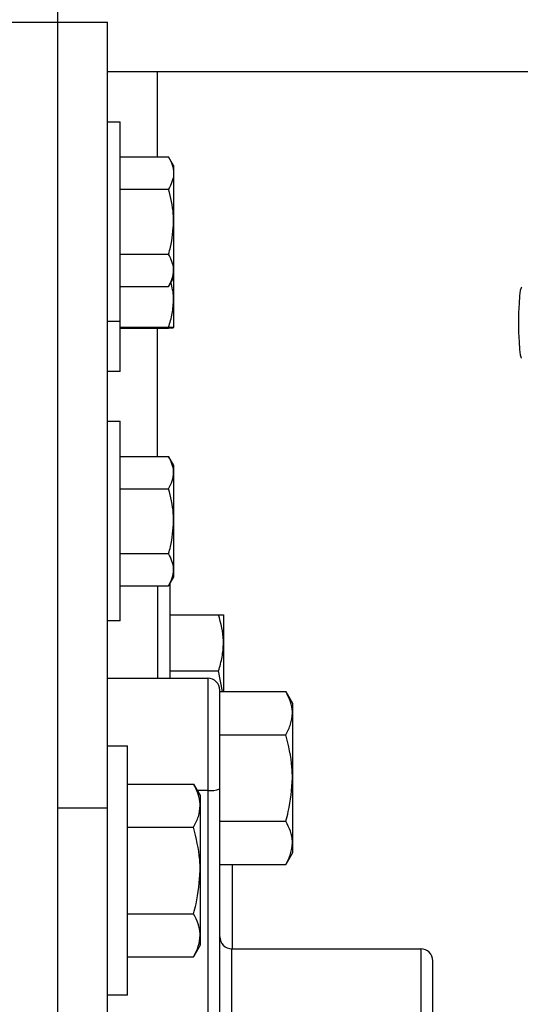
# Model space of a CAD drawing. Header units: inches. Extents: x 170 to 312, y 215 to 248.
# Tile 489 of 557: x 280.675 to 280.832, y 224.576 to 224.885. Entities that reach past the tile are written whole.
import ezdxf

# ---------------------------------------------------------------- set-up
doc = ezdxf.new("R2010")
doc.units = ezdxf.units.IN
doc.header["$LTSCALE"] = 0.25
doc.header["$MEASUREMENT"] = 0
doc.layers.add('ANNOTATIONS', color=1, linetype='Continuous')
doc.layers.add('STANDARD MOTOR RH', color=7, linetype='Continuous')
doc.styles.add('ARIAL', font='arial.ttf', dxfattribs={"height": 0.09375})
doc.dimstyles.new('STANDARD$0', dxfattribs={"dimtxt": 0.09375, "dimasz": 0.09375, "dimexe": 0.03125, "dimexo": 0.046875, "dimgap": 0.09, "dimtad": 0, "dimtih": 1, "dimtoh": 1, "dimdec": 4, "dimzin": 0, "dimdsep": 46, "dimtxsty": 'ARIAL', "dimcen": 0.09, "dimadec": 0, "dimazin": 0, "dimtfac": 1, "dimtdec": 4, "dimtofl": 0, "dimtmove": 0, "dimatfit": 1, "dimfxl": 1, "dimtolj": 1, "dimtzin": 0, "dimarcsym": 0})

# ---------------------------------------------------------------- blocks, each defined once
blk = doc.blocks.new('*D164')
at = {"layer": 'ANNOTATIONS', "color": 0, "lineweight": -2, "transparency": 16777216}
for p, q in [((280.17151, 223.58699), (280.17151, 225.15415)), ((281.26513, 224.58001), (281.26513, 225.15415)), ((280.26526, 225.1229), (280.43321, 225.1229)), ((281.17138, 225.1229), (281.00343, 225.1229))]:
    blk.add_line(p, q, dxfattribs=at)
at = {"layer": 'ANNOTATIONS', "color": 0, "transparency": 16777216}
for points in [[(280.26526, 225.13852), (280.26526, 225.10727), (280.17151, 225.1229)], [(281.17138, 225.13852), (281.17138, 225.10727), (281.26513, 225.1229)]]:
    blk.add_solid(points, dxfattribs=at)
at = {"layer": 'defpoints', "color": 0, "transparency": 16777216}
for p in [(280.17151, 225.1229), (281.26513, 224.53313), (280.17151, 223.54011)]:
    blk.add_point(p, dxfattribs=at)
at = {"layer": 'ANNOTATIONS', "color": 0, "transparency": 16777216, "insert": (280.71832, 225.1229), "char_height": 0.09375, "attachment_point": 5, "style": 'ARIAL'}
blk.add_mtext('\\A1;17 3/8"', dxfattribs=at)
blk = doc.blocks.new('*D171')
at = {"layer": 'ANNOTATIONS', "color": 0, "lineweight": -2, "transparency": 16777216}
for p, q in [((280.17151, 223.58699), (280.17151, 225.58786)), ((281.39489, 225.01326), (281.39489, 225.58786)), ((280.26526, 225.55661), (280.6021, 225.55661)), ((281.30114, 225.55661), (280.9643, 225.55661))]:
    blk.add_line(p, q, dxfattribs=at)
at = {"layer": 'ANNOTATIONS', "color": 0, "transparency": 16777216}
for points in [[(280.26526, 225.57224), (280.26526, 225.54099), (280.17151, 225.55661)], [(281.30114, 225.57224), (281.30114, 225.54099), (281.39489, 225.55661)]]:
    blk.add_solid(points, dxfattribs=at)
at = {"layer": 'defpoints', "color": 0, "transparency": 16777216}
for p in [(281.39489, 225.55661), (281.39489, 224.96638), (280.17151, 223.54011)]:
    blk.add_point(p, dxfattribs=at)
at = {"layer": 'ANNOTATIONS', "color": 0, "transparency": 16777216, "insert": (280.7832, 225.55661), "char_height": 0.09375, "attachment_point": 5, "style": 'ARIAL'}
blk.add_mtext('\\A1;20"', dxfattribs=at)

msp = doc.modelspace()

# ---------------------------------------------------------------- linework, layer by layer
at = {"layer": 'STANDARD MOTOR RH'}
for p, q in [((280.68676, 223.69636), (280.68676, 224.97761)), ((274.67895, 224.88386), (280.70239, 224.88386)), ((280.70239, 224.10261), (280.70239, 224.88386)), ((281.13989, 224.86824), (280.70239, 224.86824)), ((280.71801, 224.84164), (280.71801, 224.86824)), ((280.70239, 224.85261), (280.70632, 224.85261)), ((280.70632, 224.77449), (280.70632, 224.85261)), ((280.70632, 224.84164), (280.72151, 224.84164)), ((280.72307, 224.83892), (280.72151, 224.84164)), ((280.72307, 224.83892), (280.72307, 224.78818)), ((280.70632, 224.8315), (280.72151, 224.8315)), ((280.70632, 224.81122), (280.72151, 224.81122)), ((280.72307, 224.8038), (280.72151, 224.80108)), ((280.70632, 224.80108), (280.72151, 224.80108)), ((280.70632, 224.79011), (280.70239, 224.79011)), ((280.70632, 224.78829), (280.72151, 224.78829)), ((280.70632, 224.78806), (280.72151, 224.78806)), ((280.71801, 224.74789), (280.71801, 224.78806)), ((280.70632, 224.77449), (280.70239, 224.77449)), ((280.70239, 224.75886), (280.70629, 224.75886)), ((280.70632, 224.69636), (280.70632, 224.75886)), ((280.70632, 224.74789), (280.72151, 224.74789)), ((280.72151, 224.74789), (280.72307, 224.74518)), ((280.72307, 224.74518), (280.72307, 224.71005)), ((280.70632, 224.73775), (280.72151, 224.73775)), ((280.70632, 224.71747), (280.72151, 224.71747)), ((280.72307, 224.71005), (280.72151, 224.70733)), ((280.72195, 224.67841), (280.72195, 224.7081)), ((280.70632, 224.70733), (280.72151, 224.70733)), ((280.71801, 224.70733), (280.71801, 224.67841)), ((280.70632, 224.69636), (280.70239, 224.69636)), ((280.72195, 224.6983), (280.73713, 224.6983)), ((280.7387, 224.6983), (280.7387, 224.67422)), ((280.72195, 224.68074), (280.73713, 224.68074)), ((280.73838, 224.67422), (280.73713, 224.68074)), ((280.70239, 224.67841), (280.73379, 224.67841)), ((280.73379, 224.67841), (280.73379, 224.48086)), ((280.73754, 224.51984), (280.73754, 224.67466)), ((280.73754, 224.67422), (280.7582, 224.67422)), ((280.7582, 224.67422), (280.76029, 224.6706)), ((280.76029, 224.6706), (280.76029, 224.62372)), ((280.73754, 224.66069), (280.7582, 224.66069)), ((280.70239, 224.6573), (280.70864, 224.6573)), ((280.70864, 224.57918), (280.70864, 224.6573)), ((280.70864, 224.6453), (280.72929, 224.6453)), ((280.72929, 224.6453), (280.73139, 224.64167)), ((280.73379, 224.64331), (280.73044, 224.64331)), ((280.73139, 224.64167), (280.73139, 224.5948)), ((280.70239, 224.63777), (280.68676, 224.63777)), ((280.70864, 224.63177), (280.72929, 224.63177)), ((280.73754, 224.63363), (280.7582, 224.63363)), ((280.76029, 224.62372), (280.7582, 224.6201)), ((280.73754, 224.6201), (280.7582, 224.6201)), ((280.74145, 224.6201), (280.74145, 224.59371)), ((280.70864, 224.60471), (280.72929, 224.60471)), ((280.73139, 224.5948), (280.72929, 224.59117)), ((280.70864, 224.59117), (280.72929, 224.59117)), ((280.74129, 224.59371), (280.80051, 224.59371)), ((280.74129, 224.51888), (280.74129, 224.59371)), ((280.80051, 224.59371), (280.80051, 224.39277)), ((280.80426, 224.39652), (280.80426, 224.58996)), ((280.70864, 224.57918), (280.70239, 224.57918))]:
    msp.add_line(p, q, dxfattribs=at)
at = {"layer": 'STANDARD MOTOR RH', "flags": 128}
msp.add_lwpolyline([(280.83209, 224.80082), (280.83195, 224.8007), (280.83169, 224.79982), (280.83146, 224.79811), (280.83128, 224.79573), (280.83116, 224.79286), (280.83112, 224.78974), (280.83116, 224.78662), (280.83128, 224.78376), (280.83146, 224.78138), (280.83169, 224.77967), (280.83195, 224.77878), (280.83209, 224.77867)], dxfattribs=at)
at = {"layer": 'STANDARD MOTOR RH'}
for centre, radius, start, end in [((280.73379, 224.67466), 0.00375, 0, 90), ((280.73472, 224.65125), 0.008, 263.3617, 290.6942), ((280.74129, 224.59746), 0.00375, 180, 270), ((280.80051, 224.58996), 0.00375, 0, 90)]:
    msp.add_arc(centre, radius, start, end, dxfattribs=at)
for points, knots in [([(280.72151, 224.84164), (280.72194, 224.84082), (280.72283, 224.83916), (280.72299, 224.83744), (280.72307, 224.83657)], [0, 0, 0, 0, 0.495497, 1, 1, 1, 1]), ([(280.72307, 224.83657), (280.72307, 224.83645), (280.72305, 224.83474), (280.72225, 224.83306), (280.72151, 224.8315)], [0, 0, 0, 0, 0.070192, 1, 1, 1, 1]), ([(280.72307, 224.82136), (280.72306, 224.82217), (280.72298, 224.82561), (280.72214, 224.82895), (280.72151, 224.8315)], [0, 0, 0, 0, 0.236653, 1, 1, 1, 1]), ([(280.72151, 224.81122), (280.72171, 224.81194), (280.72263, 224.81524), (280.72288, 224.81867), (280.72307, 224.82136)], [0, 0, 0, 0, 0.217086, 1, 1, 1, 1]), ([(280.72307, 224.80615), (280.72307, 224.80627), (280.72305, 224.80798), (280.72225, 224.80966), (280.72151, 224.81122)], [0, 0, 0, 0, 0.070192, 1, 1, 1, 1]), ([(280.72151, 224.80108), (280.72194, 224.80191), (280.72283, 224.80357), (280.72299, 224.80529), (280.72307, 224.80615)], [0, 0, 0, 0, 0.495497, 1, 1, 1, 1]), ([(280.72307, 224.79713), (280.72307, 224.79734), (280.72307, 224.79908), (280.72261, 224.80079), (280.72221, 224.80229)], [0, 0, 0, 0, 0.120382, 1, 1, 1, 1]), ([(280.72151, 224.78829), (280.72194, 224.78973), (280.72283, 224.79263), (280.72299, 224.79562), (280.72307, 224.79713)], [0, 0, 0, 0, 0.495427, 1, 1, 1, 1]), ([(280.72307, 224.78818), (280.72307, 224.78818), (280.72305, 224.78822), (280.72225, 224.78826), (280.72151, 224.78829)], [0, 0, 0, 0, 0.070279, 1, 1, 1, 1]), ([(280.72151, 224.78806), (280.72194, 224.78808), (280.72283, 224.78812), (280.72299, 224.78816), (280.72307, 224.78818)], [0, 0, 0, 0, 0.495518, 1, 1, 1, 1]), ([(280.72307, 224.74282), (280.72307, 224.74294), (280.72305, 224.74466), (280.72225, 224.74633), (280.72151, 224.74789)], [0, 0, 0, 0, 0.070221, 1, 1, 1, 1]), ([(280.72151, 224.73775), (280.72194, 224.73858), (280.72283, 224.74024), (280.72299, 224.74196), (280.72307, 224.74282)], [0, 0, 0, 0, 0.495397, 1, 1, 1, 1]), ([(280.72307, 224.72761), (280.72306, 224.72842), (280.72298, 224.73186), (280.72214, 224.7352), (280.72151, 224.73775)], [0, 0, 0, 0, 0.236653, 1, 1, 1, 1]), ([(280.72151, 224.71747), (280.72171, 224.71819), (280.72263, 224.72149), (280.72288, 224.72492), (280.72307, 224.72761)], [0, 0, 0, 0, 0.217086, 1, 1, 1, 1]), ([(280.72307, 224.7124), (280.72307, 224.71252), (280.72305, 224.71423), (280.72225, 224.71591), (280.72151, 224.71747)], [0, 0, 0, 0, 0.070192, 1, 1, 1, 1]), ([(280.72151, 224.70733), (280.72194, 224.70816), (280.72283, 224.70982), (280.72299, 224.71154), (280.72307, 224.7124)], [0, 0, 0, 0, 0.495494, 1, 1, 1, 1]), ([(280.7387, 224.68952), (280.7387, 224.68973), (280.73868, 224.69269), (280.73788, 224.6956), (280.73713, 224.6983)], [0, 0, 0, 0, 0.070192, 1, 1, 1, 1]), ([(280.73713, 224.6983), (280.73777, 224.6983), (280.73861, 224.6983), (280.73868, 224.6983), (280.7387, 224.6983)], [0, 0, 0, 0, 0.763434, 1, 1, 1, 1]), ([(280.73713, 224.68074), (280.73757, 224.68216), (280.73845, 224.68504), (280.73862, 224.68802), (280.7387, 224.68952)], [0, 0, 0, 0, 0.495448, 1, 1, 1, 1]), ([(280.76029, 224.66746), (280.76029, 224.66762), (280.76027, 224.66883), (280.75982, 224.67112), (280.75874, 224.67318), (280.7582, 224.67422)], [0, 0, 0, 0, 0.070073, 0.530789, 1, 1, 1, 1]), ([(280.7582, 224.66069), (280.75879, 224.66179), (280.75997, 224.66401), (280.76018, 224.6663), (280.76029, 224.66746)], [0, 0, 0, 0, 0.495441, 1, 1, 1, 1]), ([(280.76029, 224.64716), (280.76027, 224.64829), (280.76016, 224.65287), (280.75904, 224.65733), (280.7582, 224.66069)], [0, 0, 0, 0, 0.2463268, 1, 1, 1, 1]), ([(280.7582, 224.63363), (280.75848, 224.63464), (280.75971, 224.63905), (280.76004, 224.64363), (280.76029, 224.64716)], [0, 0, 0, 0, 0.229375, 1, 1, 1, 1]), ([(280.73139, 224.63854), (280.73138, 224.6387), (280.73137, 224.63991), (280.73091, 224.6422), (280.72984, 224.64426), (280.72929, 224.6453)], [0, 0, 0, 0, 0.070068, 0.530753, 1, 1, 1, 1]), ([(280.72929, 224.63177), (280.72988, 224.63287), (280.73106, 224.63509), (280.73128, 224.63738), (280.73139, 224.63854)], [0, 0, 0, 0, 0.4954932, 1, 1, 1, 1]), ([(280.73139, 224.61824), (280.73136, 224.61937), (280.73126, 224.62394), (280.73014, 224.62841), (280.72929, 224.63177)], [0, 0, 0, 0, 0.246284, 1, 1, 1, 1]), ([(280.76029, 224.62686), (280.76029, 224.62702), (280.76027, 224.62824), (280.75982, 224.63053), (280.75874, 224.63259), (280.7582, 224.63363)], [0, 0, 0, 0, 0.070143, 0.530814, 1, 1, 1, 1]), ([(280.7582, 224.6201), (280.75879, 224.6212), (280.75997, 224.62341), (280.76018, 224.62571), (280.76029, 224.62686)], [0, 0, 0, 0, 0.495457, 1, 1, 1, 1]), ([(280.72929, 224.60471), (280.72958, 224.60572), (280.73081, 224.61013), (280.73114, 224.61471), (280.73139, 224.61824)], [0, 0, 0, 0, 0.229375, 1, 1, 1, 1]), ([(280.73139, 224.59794), (280.73138, 224.5981), (280.73137, 224.59931), (280.73091, 224.6016), (280.72984, 224.60367), (280.72929, 224.60471)], [0, 0, 0, 0, 0.070068, 0.530753, 1, 1, 1, 1]), ([(280.72929, 224.59117), (280.72988, 224.59227), (280.73106, 224.59449), (280.73128, 224.59678), (280.73139, 224.59794)], [0, 0, 0, 0, 0.495441, 1, 1, 1, 1])]:
    msp.add_open_spline(points, degree=3, knots=knots, dxfattribs=at)

# ---------------------------------------------------------------- dimensions: what is measured, and where the dimension line sits
at = {"layer": 'ANNOTATIONS'}
dim = msp.add_linear_dim(base=(281.39489, 225.55661), p1=(280.17151, 223.54011), p2=(281.39489, 224.96638), angle=180, text='20"', dimstyle='STANDARD$0', dxfattribs=at)
dim.commit()
dim.dimension.update_dxf_attribs({"geometry": '*D171', "text_midpoint": (280.7832, 225.55661), "dimtype": 160})
dim = msp.add_linear_dim(base=(280.17151, 225.1229), p1=(281.26513, 224.53313), p2=(280.17151, 223.54011), text='17 3/8"', dimstyle='STANDARD$0', dxfattribs=at)
dim.commit()
dim.dimension.update_dxf_attribs({"geometry": '*D164', "text_midpoint": (280.71832, 225.1229), "dimtype": 160})

doc.saveas('drawing.dxf')
